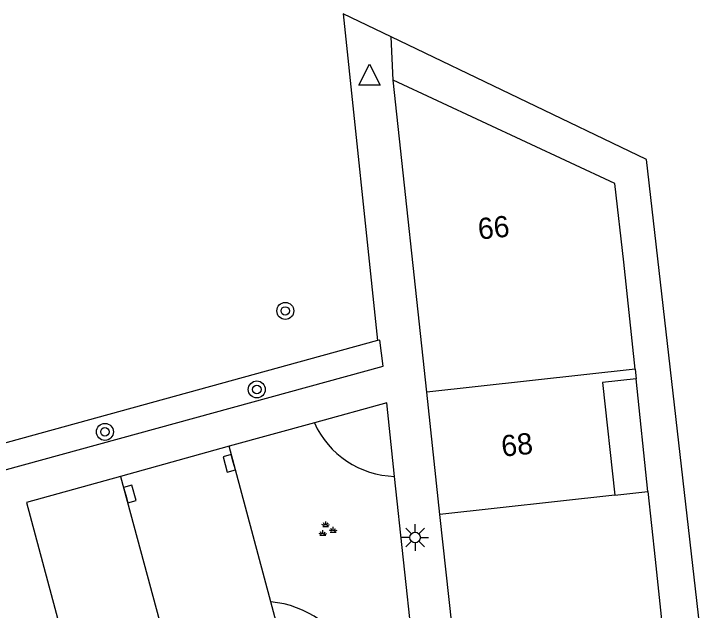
# Model space of a CAD drawing. Extents: x 125000 to 129004, y 397500 to 399008.
# Drawn here: x 127102.93 to 127135.87, y 398920.46 to 398948.56 of the extents above; entities that cross this region are included whole.
import ezdxf

# ---------------------------------------------------------------- set-up
doc = ezdxf.new("R2010")
doc.units = 0
for name, color, linetype in [('gg-afsc-faunaraster', 7, 'Continuous'), ('gg-afsc-hekwerk', 7, 'Continuous'), ('gg-anno-huisnummerreeks BGT', 7, 'Continuous'), ('gg-bbg-hoofdgebouw', 7, 'Continuous'), ('gg-bbg-tussenscheiding', 7, 'Continuous'), ('gg-knt-verharding', 7, 'Continuous'), ('gg-knt-verharding nz', 7, 'Continuous'), ('gt-grn-groengrens', 7, 'Continuous'), ('gt-symb-boom', 7, 'Continuous'), ('gt-symb-groenvak', 7, 'Continuous'), ('gt-symb-kolk', 7, 'Continuous'), ('gt-symb-lichtmast', 7, 'Continuous'), ('gt-symb-waterafsluiter', 7, 'Continuous')]:
    doc.layers.add(name, color=color, linetype=linetype)

# ---------------------------------------------------------------- blocks, each defined once
blk = doc.blocks.new('gt0-BOOM')
at = {"layer": 'gt-symb-boom'}
for radius in [0.4, 0.2]:
    blk.add_circle((0, 0), radius, dxfattribs=at)
blk = doc.blocks.new('gt0-GRVAK')
at = {"layer": 'gt-symb-groenvak'}
for p, q in [((-0.047, 0.214), (-0.047, 0.393)), ((-0.11, 0.189), (-0.228, 0.24)), ((-0.182, 0.153), (0.088, 0.153)), ((-0.091, 0.211), (-0.156, 0.322)), ((-0.004, 0.211), (0.061, 0.322)), ((0.015, 0.189), (0.133, 0.24)), ((0.262, -0.052), (0.197, 0.059)), ((0.305, -0.049), (0.305, 0.13)), ((0.349, -0.052), (0.414, 0.059)), ((-0.245, -0.228), (-0.363, -0.177)), ((-0.318, -0.264), (-0.047, -0.264)), ((-0.226, -0.206), (-0.291, -0.095)), ((-0.183, -0.203), (-0.183, -0.024)), ((-0.139, -0.206), (-0.074, -0.095)), ((-0.12, -0.228), (-0.002, -0.177)), ((0.243, -0.074), (0.125, -0.023)), ((0.17, -0.11), (0.441, -0.11)), ((0.368, -0.074), (0.486, -0.023))]:
    blk.add_line(p, q, dxfattribs=at)
blk = doc.blocks.new('gt0-LMAST')
at = {"layer": 'gt-symb-lichtmast'}
for p, q in [((-0.182, 0.173), (-0.447, 0.438)), ((-0.005, 0.246), (-0.005, 0.621)), ((0.172, 0.173), (0.437, 0.438)), ((-0.255, -0.004), (-0.63, -0.004)), ((-0.182, -0.181), (-0.447, -0.446)), ((-0.005, -0.254), (-0.005, -0.629)), ((0.437, -0.446), (0.172, -0.181)), ((0.245, -0.004), (0.62, -0.004))]:
    blk.add_line(p, q, dxfattribs=at)
blk.add_circle((-0.005, -0.004), 0.25, dxfattribs=at)
blk = doc.blocks.new('gt0-KOLK')
at = {"layer": 'gt-symb-kolk'}
blk.add_lwpolyline([(0, 0), (0.375, 0), (0.375, 0.4), (-0.375, 0.4), (-0.375, 0), (0, 0)], dxfattribs=at)
blk = doc.blocks.new('gt0-WAFSL')
at = {"layer": 'gt-symb-waterafsluiter'}
for p, q in [((-0.5, -0.333), (0, 0.667)), ((0, 0.667), (0.5, -0.333)), ((0.5, -0.333), (-0.5, -0.333))]:
    blk.add_line(p, q, dxfattribs=at)

msp = doc.modelspace()

# ---------------------------------------------------------------- linework, layer by layer
at = {"layer": 'gg-afsc-faunaraster'}
for p, q in [((127132.784, 398941.707), (127120.725, 398947.48)), ((127135.872, 398914.699), (127132.784, 398941.707)), ((127120.088, 398933.17), (127094.149, 398926.019))]:
    msp.add_line(p, q, dxfattribs=at)
msp.add_lwpolyline([(127120.725, 398947.48), (127118.464, 398948.563), (127120.088, 398933.17)], dxfattribs=at)
at = {"layer": 'gg-afsc-hekwerk'}
msp.add_line((127120.824, 398945.447), (127120.725, 398947.48), dxfattribs=at)
at = {"layer": 'gg-bbg-hoofdgebouw'}
for p, q in [((127122.411, 398930.733), (127120.824, 398945.447)), ((127132.237, 398931.811), (127132.29, 398931.357)), ((127123.032, 398924.97), (127122.411, 398930.733)), ((127131.286, 398925.87), (127132.837, 398926.039)), ((127124.276, 398913.428), (127123.032, 398924.97))]:
    msp.add_line(p, q, dxfattribs=at)
for points in [[(127132.237, 398931.811), (127131.705, 398936.856), (127131.291, 398940.571), (127120.824, 398945.447)], [(127132.29, 398931.357), (127130.707, 398931.181), (127131.286, 398925.87)], [(127132.837, 398926.039), (127133.186, 398922.847), (127133.508, 398919.855)]]:
    msp.add_lwpolyline(points, dxfattribs=at)
at = {"layer": 'gg-bbg-tussenscheiding'}
for p, q in [((127132.237, 398931.811), (127122.411, 398930.733)), ((127131.286, 398925.87), (127123.032, 398924.97))]:
    msp.add_line(p, q, dxfattribs=at)
at = {"layer": 'gg-knt-verharding'}
for p, q in [((127132.837, 398926.039), (127132.29, 398931.357)), ((127117.106, 398929.283), (127113.084, 398928.18)), ((127113.084, 398928.18), (127107.964, 398926.756)), ((127115.058, 398920.842), (127113.084, 398928.18)), ((127107.964, 398926.756), (127103.524, 398925.521)), ((127103.524, 398925.521), (127107.212, 398911.808)), ((127116.008, 398917.31), (127115.058, 398920.842))]:
    msp.add_line(p, q, dxfattribs=at)
for points in [[(127094.475, 398924.867), (127120.348, 398931.957), (127120.204, 398933.184), (127120.088, 398933.17)], [(127120.892, 398926.759), (127120.521, 398930.22), (127117.106, 398929.283)], [(127118.892, 398918.106), (127121.734, 398918.891), (127120.892, 398926.759)]]:
    msp.add_lwpolyline(points, dxfattribs=at)
at = {"layer": 'gg-knt-verharding nz'}
msp.add_lwpolyline([(127107.964, 398926.756), (127110.748, 398916.466), (127111.805, 398912.394)], dxfattribs=at)
at = {"layer": 'gt-grn-groengrens'}
for centre, radius, start, end in [((127121.024, 398931.058), 4.301, 204.3767, 268.2432), ((127114.637, 398916.198), 4.663, 24.1522, 84.8233)]:
    msp.add_arc(centre, radius, start, end, dxfattribs=at)

# ---------------------------------------------------------------- block references
at = {"layer": 'gt-symb-boom'}
for p in [(127115.736, 398934.561), (127114.389, 398930.859), (127107.226, 398928.859)]:
    msp.add_blockref('gt0-BOOM', p, dxfattribs=at)
at = {"layer": 'gt-symb-groenvak'}
msp.add_blockref('gt0-GRVAK', (127117.69, 398924.246), dxfattribs=at)
at = {"layer": 'gt-symb-kolk'}
for p, rotation in [((127113.281, 398927.431), 105.08737035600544), ((127108.207, 398925.873), -74.61110385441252)]:
    msp.add_blockref('gt0-KOLK', p, dxfattribs=dict(at, rotation=rotation))
at = {"layer": 'gt-symb-lichtmast'}
msp.add_blockref('gt0-LMAST', (127121.865, 398923.884), dxfattribs=at)
at = {"layer": 'gt-symb-waterafsluiter'}
msp.add_blockref('gt0-WAFSL', (127119.71, 398945.535), dxfattribs=at)

# ---------------------------------------------------------------- texts
at = {"layer": 'gg-anno-huisnummerreeks BGT'}
for s, p in [('66', (127124.874, 398937.922)), ('68', (127125.978, 398927.683))]:
    msp.add_text(s, height=1, rotation=5.8, dxfattribs=at).set_placement(p)

doc.saveas('drawing.dxf')
